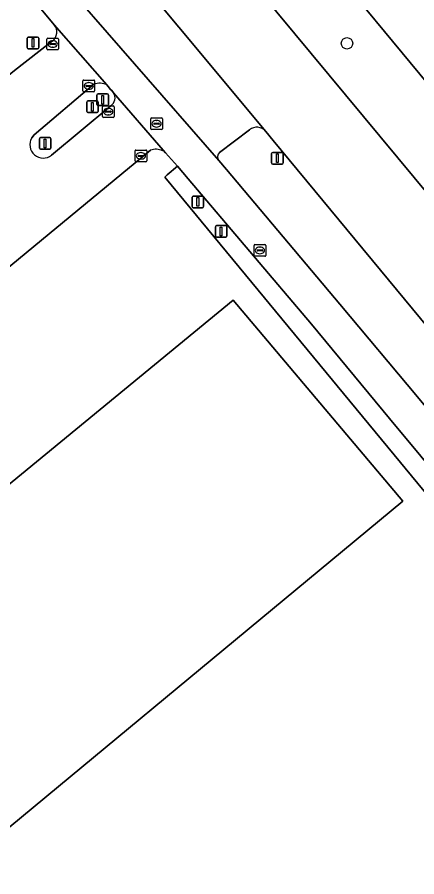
# Model space of a CAD drawing. Extents: x 156141 to 158132, y 385651 to 388333.
# Drawn here: x 157292.5 to 157326.8, y 386775.7 to 386849.5 of the extents above; entities that cross this region are included whole.
import ezdxf

# ---------------------------------------------------------------- set-up
doc = ezdxf.new("R2010")
doc.units = 0
for name, color, linetype in [('IMGEO_Berm_groen', 7, 'Continuous'), ('IMGEO_Boom', 7, 'Continuous'), ('IMGEO_Erf', 7, 'Continuous'), ('IMGEO_Fietspad_gesloten', 7, 'Continuous'), ('IMGEO_Groenvoorziening', 7, 'Continuous'), ('IMGEO_Hek', 7, 'Continuous'), ('IMGEO_Kolk', 7, 'Continuous'), ('IMGEO_Lichtmast', 7, 'Continuous'), ('IMGEO_Rijbaan_lokaal_gesloten', 7, 'Continuous'), ('IMGEO_Rijbaan_lokaal_open', 7, 'Continuous'), ('IMGEO_Rioolput', 7, 'Continuous'), ('IMGEO_Verkeersbordpaal', 7, 'Continuous'), ('IMGEO_Verkeerseiland_groen', 7, 'Continuous')]:
    doc.layers.add(name, color=color, linetype=linetype)

msp = doc.modelspace()

# ---------------------------------------------------------------- linework, layer by layer
at = {"layer": 'IMGEO_Berm_groen'}
for points in [[(157345.88, 386821.789), (157300.587, 386876.543), (157284.844, 386895.533)], [(157286.267, 386884.319), (157287.34, 386883.018), (157304.542, 386862.255), (157341.232, 386817.969), (157348.747, 386808.898), (157378.744, 386772.618), (157394.653, 386753.392), (157395.779, 386754.253), (157400.86, 386748.132), (157399.758, 386747.223), (157404.36, 386741.661), (157404.507, 386741.787), (157405.115, 386741.072)], [(157312.406, 386839.798), (157309.842, 386837.86)], [(157335.575, 386813.321), (157314.448, 386838.877), (157313.812, 386839.665)], [(157309.797, 386837.156), (157310.45, 386836.403), (157320.167, 386824.849), (157326.824, 386816.905), (157332.141, 386810.499), (157347.614, 386791.858), (157382.099, 386750), (157388.041, 386742.788), (157391.476, 386745.701), (157387.922, 386750), (157335.575, 386813.321)], [(157378.223, 386750), (157345.284, 386789.91), (157329.795, 386808.571), (157324.427, 386815.039), (157317.744, 386823.128), (157307.173, 386835.584), (157306.254, 386836.693), (157305.371, 386835.926), (157305.149, 386835.748), (157328.468, 386807.48), (157367.449, 386760.214), (157366.554, 386759.475), (157442.779, 386668.903), (157442.138, 386652.478), (157442.134, 386652.366), (157442.563, 386652.731), (157444.717, 386654.548), (157444.073, 386655.269), (157444.342, 386666.47), (157445.328, 386667.193), (157450.88, 386660.201), (157450.547, 386659.488), (157451.568, 386660.366)]]:
    msp.add_lwpolyline(points, dxfattribs=at)
for centre, radius, start, end in [((157313.04, 386839.002), 1.018, 40.66816, 128.52426), ((157310.194, 386837.484), 0.515, 133.10359, 219.58161)]:
    msp.add_arc(centre, radius, start, end, dxfattribs=at)
at = {"layer": 'IMGEO_Boom'}
msp.add_circle((157320.772, 386847.218), 0.489, dxfattribs=at)
at = {"layer": 'IMGEO_Erf'}
for points in [[(157471.255, 387105.248), (157329.827, 386988.111), (157257.772, 386928.303), (157274.585, 386907.978), (157277.321, 386904.607), (157284.844, 386895.533), (157300.587, 386876.543), (157345.88, 386821.789), (157383.128, 386776.761), (157405.264, 386750), (157412.601, 386741.13), (157412.852, 386741.41), (157420.467, 386732.254)], [(157303.944, 386838.043), (157260.804, 386802.441), (157247.357, 386791.106), (157230.441, 386776.945)], [(157366.554, 386759.475), (157367.449, 386760.214), (157328.468, 386807.48), (157305.149, 386835.748), (157305.371, 386835.926), (157306.254, 386836.693), (157305.207, 386837.839), (157305.026, 386838.048), (157304.958, 386837.986)], [(157114.023, 386663.979), (157259.773, 386784.618), (157260.929, 386783.305), (157281.807, 386800.414), (157281.443, 386800.885), (157311.021, 386825.181), (157325.553, 386807.937), (157281.685, 386771.578), (157270.722, 386784.625), (157193.85, 386721.615)]]:
    msp.add_lwpolyline(points, dxfattribs=at)
msp.add_arc((157304.39, 386836.932), 1.197, 61.68101, 111.88423, dxfattribs=at)
at = {"layer": 'IMGEO_Fietspad_gesloten'}
for points in [[(157164.67, 387007.384), (157170.76, 387000), (157242.501, 386913.018), (157260.151, 386891.618), (157276.215, 386872.22), (157291.723, 386853.572), (157295.688, 386848.805), (157300.185, 386843.649), (157300.296, 386843.522), (157300.516, 386843.268), (157300.606, 386843.163), (157300.771, 386842.972), (157305.026, 386838.048), (157305.207, 386837.839), (157306.254, 386836.693), (157307.173, 386835.584), (157317.744, 386823.128), (157324.427, 386815.039), (157329.795, 386808.571), (157345.284, 386789.91), (157378.223, 386750), (157413.308, 386707.49), (157450.572, 386662.298)], [(157427.18, 386695.379), (157410.042, 386716.143), (157407.56, 386719.122), (157406.885, 386719.889), (157404.446, 386722.874), (157389.02, 386741.599), (157388.041, 386742.788), (157382.099, 386750), (157347.614, 386791.858), (157332.141, 386810.499), (157326.824, 386816.905), (157320.167, 386824.849), (157310.45, 386836.403), (157309.797, 386837.156), (157295.329, 386853.774), (157294.671, 386854.555), (157291.271, 386858.658), (157287.92, 386862.757), (157271.628, 386882.378), (157267.939, 386886.841), (157265.439, 386889.847), (157261.8, 386894.257), (157261.703, 386894.374), (157255.954, 386901.352)]]:
    msp.add_lwpolyline(points, dxfattribs=at)
at = {"layer": 'IMGEO_Groenvoorziening'}
for points in [[(157295.688, 386848.805), (157291.723, 386853.572), (157288.716, 386853.161), (157284.192, 386849.459)], [(157291.654, 386844.365), (157292.281, 386844.89), (157295.52, 386847.42)]]:
    msp.add_lwpolyline(points, dxfattribs=at)
msp.add_arc((157294.945, 386848.192), 0.963, 306.66547, 39.5022, dxfattribs=at)
at = {"layer": 'IMGEO_Hek'}
for points in [[(157300.587, 386876.543), (157345.88, 386821.789)], [(157305.149, 386835.748), (157328.468, 386807.48)]]:
    msp.add_lwpolyline(points, dxfattribs=at)
at = {"layer": 'IMGEO_Kolk'}
for p, q in [((157295.049, 386846.733), (157295.049, 386847.585)), ((157295.124, 386847.659), (157295.976, 386847.659)), ((157295.537, 386847.439), (157295.562, 386847.439)), ((157296.05, 386847.585), (157296.05, 386846.733)), ((157295.976, 386846.659), (157295.124, 386846.659)), ((157295.308, 386847.153), (157295.308, 386847.165)), ((157295.746, 386847.116), (157295.348, 386847.116)), ((157295.351, 386847.202), (157295.749, 386847.202)), ((157295.56, 386846.879), (157295.535, 386846.879)), ((157295.792, 386847.165), (157295.792, 386847.153)), ((157298.141, 386843.142), (157298.141, 386843.994)), ((157298.216, 386844.068), (157299.068, 386844.068)), ((157298.4, 386843.562), (157298.4, 386843.574)), ((157298.443, 386843.611), (157298.841, 386843.611)), ((157298.629, 386843.848), (157298.654, 386843.848)), ((157298.884, 386843.574), (157298.884, 386843.562)), ((157299.142, 386843.994), (157299.142, 386843.142)), ((157299.068, 386843.068), (157298.216, 386843.068)), ((157298.838, 386843.525), (157298.44, 386843.525)), ((157298.652, 386843.288), (157298.627, 386843.288)), ((157299.815, 386840.931), (157299.815, 386841.783)), ((157299.89, 386841.857), (157300.742, 386841.857)), ((157300.074, 386841.351), (157300.074, 386841.363)), ((157300.512, 386841.314), (157300.114, 386841.314)), ((157300.117, 386841.4), (157300.515, 386841.4)), ((157300.303, 386841.637), (157300.328, 386841.637)), ((157300.558, 386841.363), (157300.558, 386841.351)), ((157300.816, 386841.783), (157300.816, 386840.931)), ((157300.742, 386840.857), (157299.89, 386840.857)), ((157300.326, 386841.077), (157300.301, 386841.077)), ((157302.605, 386837.141), (157302.605, 386837.993)), ((157302.68, 386838.067), (157303.532, 386838.067)), ((157303.093, 386837.847), (157303.118, 386837.847)), ((157303.606, 386837.993), (157303.606, 386837.141)), ((157303.532, 386837.067), (157302.68, 386837.067)), ((157302.864, 386837.561), (157302.864, 386837.573)), ((157303.302, 386837.524), (157302.904, 386837.524)), ((157302.907, 386837.61), (157303.305, 386837.61)), ((157303.116, 386837.287), (157303.091, 386837.287)), ((157303.348, 386837.573), (157303.348, 386837.561))]:
    msp.add_line(p, q, dxfattribs=at)
for points in [[(157295.049, 386846.733), (157295.049, 386847.585)], [(157295.124, 386847.659), (157295.976, 386847.659)], [(157296.05, 386847.585), (157296.05, 386846.733)], [(157295.976, 386846.659), (157295.124, 386846.659)], [(157298.141, 386843.142), (157298.141, 386843.994)], [(157298.216, 386844.068), (157299.068, 386844.068)], [(157299.142, 386843.994), (157299.142, 386843.142)], [(157299.068, 386843.068), (157298.216, 386843.068)], [(157299.815, 386840.931), (157299.815, 386841.783)], [(157299.89, 386841.857), (157300.742, 386841.857)], [(157300.816, 386841.783), (157300.816, 386840.931)], [(157300.742, 386840.857), (157299.89, 386840.857)], [(157302.605, 386837.141), (157302.605, 386837.993)], [(157302.68, 386838.067), (157303.532, 386838.067)], [(157303.606, 386837.993), (157303.606, 386837.141)], [(157303.532, 386837.067), (157302.68, 386837.067)]]:
    msp.add_lwpolyline(points, dxfattribs=at)
for centre, radius, start, end in [((157295.126, 386847.583), 0.0765, 91.55205, 178.44795), ((157295.126, 386847.583), 0.0765, 91.55205, 178.44795), ((157295.974, 386847.583), 0.0765, 1.55205, 88.44795), ((157295.974, 386847.583), 0.0765, 1.55205, 88.44795), ((157295.126, 386846.735), 0.0765, 181.55205, 268.44795), ((157295.126, 386846.735), 0.0765, 181.55205, 268.44795), ((157295.348, 386847.162), 0.0403, 85.87752, 175.75265), ((157295.345, 386847.152), 0.0366, 178.93798, 274.71019), ((157295.749, 386847.159), 0.043, 264.86636, 352.45326), ((157295.753, 386847.164), 0.0386, 1.73085, 96.63898), ((157295.974, 386846.735), 0.0765, 271.55205, 358.44795), ((157295.974, 386846.735), 0.0765, 271.55205, 358.44795), ((157298.218, 386843.992), 0.0765, 91.55205, 178.44795), ((157298.218, 386843.992), 0.0765, 91.55205, 178.44795), ((157298.44, 386843.571), 0.0403, 85.87752, 175.75265), ((157298.437, 386843.561), 0.0366, 178.93798, 274.71019), ((157298.841, 386843.568), 0.043, 264.86636, 352.45326), ((157298.845, 386843.573), 0.0386, 1.73085, 96.63898), ((157299.066, 386843.992), 0.0765, 1.55205, 88.44795), ((157299.066, 386843.992), 0.0765, 1.55205, 88.44795), ((157298.218, 386843.144), 0.0765, 181.55205, 268.44795), ((157298.218, 386843.144), 0.0765, 181.55205, 268.44795), ((157299.066, 386843.144), 0.0765, 271.55205, 358.44795), ((157299.066, 386843.144), 0.0765, 271.55205, 358.44795), ((157299.892, 386841.781), 0.0765, 91.55205, 178.44795), ((157299.892, 386841.781), 0.0765, 91.55205, 178.44795), ((157300.114, 386841.36), 0.0403, 85.87752, 175.75265), ((157300.111, 386841.35), 0.0366, 178.93798, 274.71019), ((157300.515, 386841.357), 0.043, 264.86636, 352.45326), ((157300.519, 386841.362), 0.0386, 1.73085, 96.63898), ((157300.74, 386841.781), 0.0765, 1.55205, 88.44795), ((157300.74, 386841.781), 0.0765, 1.55205, 88.44795), ((157299.892, 386840.933), 0.0765, 181.55205, 268.44795), ((157299.892, 386840.933), 0.0765, 181.55205, 268.44795), ((157300.74, 386840.933), 0.0765, 271.55205, 358.44795), ((157300.74, 386840.933), 0.0765, 271.55205, 358.44795), ((157302.682, 386837.991), 0.0765, 91.55205, 178.44795), ((157302.682, 386837.991), 0.0765, 91.55205, 178.44795), ((157303.53, 386837.991), 0.0765, 1.55205, 88.44795), ((157303.53, 386837.991), 0.0765, 1.55205, 88.44795), ((157302.682, 386837.143), 0.0765, 181.55205, 268.44795), ((157302.682, 386837.143), 0.0765, 181.55205, 268.44795), ((157302.904, 386837.57), 0.0403, 85.87752, 175.75265), ((157302.901, 386837.56), 0.0366, 178.93798, 274.71019), ((157303.305, 386837.567), 0.043, 264.86636, 352.45326), ((157303.309, 386837.572), 0.0386, 1.73085, 96.63898), ((157303.53, 386837.143), 0.0765, 271.55205, 358.44795), ((157303.53, 386837.143), 0.0765, 271.55205, 358.44795)]:
    msp.add_arc(centre, radius, start, end, dxfattribs=at)
for centre, major_axis, ratio, start_param, end_param in [((157295.536, 386847.159), (-0.387, 0.002), 0.722429, 4.712389, 7.853982), ((157295.561, 386847.159), (-0.39, 0.002), 0.717154, 1.570796, 4.712389), ((157298.628, 386843.568), (-0.387, 0.002), 0.722429, 4.712389, 7.853982), ((157298.653, 386843.568), (-0.39, 0.002), 0.717154, 1.570796, 4.712389), ((157300.302, 386841.357), (-0.387, 0.002), 0.722429, 4.712389, 7.853982), ((157300.327, 386841.357), (-0.39, 0.002), 0.717154, 1.570796, 4.712389), ((157303.092, 386837.567), (-0.387, 0.002), 0.722429, 4.712389, 7.853982), ((157303.117, 386837.567), (-0.39, 0.002), 0.717154, 1.570796, 4.712389)]:
    msp.add_ellipse(centre, major_axis=major_axis, ratio=ratio, start_param=start_param, end_param=end_param, dxfattribs=at)
at = {"layer": 'IMGEO_Lichtmast'}
for p, q in [((157298.462, 386841.372), (157298.462, 386842.172)), ((157298.462, 386842.172), (157298.462, 386841.372)), ((157298.562, 386842.272), (157299.352, 386842.272)), ((157299.352, 386842.272), (157298.562, 386842.272)), ((157299.452, 386842.172), (157299.452, 386841.372)), ((157299.452, 386841.372), (157299.452, 386842.172)), ((157299.352, 386841.272), (157298.562, 386841.272)), ((157298.562, 386841.272), (157299.352, 386841.272)), ((157314.312, 386836.959), (157314.312, 386837.759)), ((157314.312, 386837.759), (157314.312, 386836.959)), ((157314.412, 386837.859), (157315.202, 386837.859)), ((157315.202, 386837.859), (157314.412, 386837.859)), ((157315.302, 386837.759), (157315.302, 386836.959)), ((157315.302, 386836.959), (157315.302, 386837.759)), ((157315.202, 386836.859), (157314.412, 386836.859)), ((157314.412, 386836.859), (157315.202, 386836.859)), ((157309.489, 386830.681), (157309.489, 386831.481)), ((157309.489, 386831.481), (157309.489, 386830.681)), ((157309.589, 386831.581), (157310.379, 386831.581)), ((157310.379, 386831.581), (157309.589, 386831.581)), ((157310.479, 386831.481), (157310.479, 386830.681)), ((157310.479, 386830.681), (157310.479, 386831.481)), ((157310.379, 386830.581), (157309.589, 386830.581)), ((157309.589, 386830.581), (157310.379, 386830.581))]:
    msp.add_line(p, q, dxfattribs=at)
for points in [[(157298.882, 386842.147), (157299.032, 386842.147), (157299.032, 386841.397), (157298.882, 386841.397), (157298.882, 386842.147)], [(157314.732, 386837.734), (157314.882, 386837.734), (157314.882, 386836.984), (157314.732, 386836.984), (157314.732, 386837.734)], [(157309.909, 386831.456), (157310.059, 386831.456), (157310.059, 386830.706), (157309.909, 386830.706), (157309.909, 386831.456)]]:
    msp.add_lwpolyline(points, dxfattribs=at)
for centre, start, end in [((157298.562, 386842.172), 90, 180), ((157298.562, 386842.172), 90, 180), ((157299.352, 386842.172), 0, 90), ((157299.352, 386842.172), 360, 90), ((157298.562, 386841.372), 180, 270), ((157298.562, 386841.372), 180, 270), ((157299.352, 386841.372), 270, 0), ((157299.352, 386841.372), 270, 0), ((157314.412, 386837.759), 90, 180), ((157314.412, 386837.759), 90, 180), ((157315.202, 386837.759), 0, 90), ((157315.202, 386837.759), 360, 90), ((157314.412, 386836.959), 180, 270), ((157314.412, 386836.959), 180, 270), ((157315.202, 386836.959), 270, 0), ((157315.202, 386836.959), 270, 0), ((157309.589, 386831.481), 90, 180), ((157309.589, 386831.481), 90, 180), ((157310.379, 386831.481), 0, 90), ((157310.379, 386831.481), 360, 90), ((157309.589, 386830.681), 180, 270), ((157309.589, 386830.681), 180, 270), ((157310.379, 386830.681), 270, 0), ((157310.379, 386830.681), 270, 0)]:
    msp.add_arc(centre, 0.1, start, end, dxfattribs=at)
at = {"layer": 'IMGEO_Rijbaan_lokaal_gesloten'}
msp.add_lwpolyline([(157426.465, 386715.016), (157411.846, 386732.615), (157404.36, 386741.661), (157399.758, 386747.223), (157397.46, 386750), (157394.653, 386753.392), (157378.744, 386772.618), (157348.747, 386808.898), (157341.232, 386817.969), (157304.542, 386862.255), (157298.899, 386857.58), (157313.812, 386839.665), (157314.448, 386838.877), (157335.575, 386813.321), (157387.922, 386750), (157391.476, 386745.701), (157392.449, 386744.524), (157409.092, 386724.392), (157410.06, 386723.219), (157411.359, 386721.687), (157412.339, 386720.535), (157417.313, 386714.46), (157422.419, 386708.292)], dxfattribs=at)
at = {"layer": 'IMGEO_Rijbaan_lokaal_open'}
for points in [[(157313.812, 386839.665), (157298.899, 386857.58)], [(157295.329, 386853.774), (157309.797, 386837.156)], [(157300.185, 386843.649), (157295.688, 386848.805)], [(157295.52, 386847.42), (157292.281, 386844.89), (157291.654, 386844.365), (157282.228, 386836.48), (157264.413, 386821.748), (157248.353, 386808.358), (157237.118, 386799.093)], [(157293.747, 386839.11), (157293.975, 386839.367), (157299.086, 386843.706)], [(157304.958, 386837.986), (157305.026, 386838.048), (157300.771, 386842.972)], [(157300.528, 386841.865), (157295.46, 386837.625)], [(157309.842, 386837.86), (157312.406, 386839.798)], [(157230.441, 386776.945), (157247.357, 386791.106), (157260.804, 386802.441), (157303.944, 386838.043)], [(157193.85, 386721.615), (157270.722, 386784.625), (157281.685, 386771.578), (157325.553, 386807.937), (157311.021, 386825.181), (157281.443, 386800.885), (157281.807, 386800.414), (157260.929, 386783.305), (157259.773, 386784.618), (157114.023, 386663.979)]]:
    msp.add_lwpolyline(points, dxfattribs=at)
for centre, radius, start, end in [((157294.945, 386848.192), 0.963, 306.66547, 39.5022), ((157299.569, 386842.401), 1.392, 63.74126, 110.32073), ((157300.081, 386842.543), 0.812, 303.38592, 31.85256), ((157313.04, 386839.002), 1.018, 40.66816, 128.52426), ((157294.746, 386838.532), 1.154, 149.93206, 308.22389), ((157304.39, 386836.932), 1.197, 61.68101, 111.88423), ((157310.194, 386837.484), 0.515, 133.10359, 219.58161)]:
    msp.add_arc(centre, radius, start, end, dxfattribs=at)
at = {"layer": 'IMGEO_Rioolput'}
for p, q in [((157303.949, 386839.893), (157303.949, 386840.745)), ((157304.024, 386840.819), (157304.876, 386840.819)), ((157304.437, 386840.599), (157304.462, 386840.599)), ((157304.95, 386840.745), (157304.95, 386839.893)), ((157304.208, 386840.313), (157304.208, 386840.325)), ((157304.646, 386840.276), (157304.248, 386840.276)), ((157304.251, 386840.362), (157304.649, 386840.362)), ((157304.46, 386840.039), (157304.435, 386840.039)), ((157304.692, 386840.325), (157304.692, 386840.313)), ((157304.876, 386839.819), (157304.024, 386839.819)), ((157312.804, 386829.027), (157312.804, 386829.879)), ((157312.879, 386829.953), (157313.731, 386829.953)), ((157313.292, 386829.733), (157313.317, 386829.733)), ((157313.805, 386829.879), (157313.805, 386829.027)), ((157313.731, 386828.953), (157312.879, 386828.953)), ((157313.063, 386829.447), (157313.063, 386829.459)), ((157313.501, 386829.41), (157313.103, 386829.41)), ((157313.106, 386829.496), (157313.504, 386829.496)), ((157313.315, 386829.173), (157313.29, 386829.173)), ((157313.547, 386829.459), (157313.547, 386829.447))]:
    msp.add_line(p, q, dxfattribs=at)
for points in [[(157303.949, 386839.893), (157303.949, 386840.745)], [(157304.024, 386840.819), (157304.876, 386840.819)], [(157304.95, 386840.745), (157304.95, 386839.893)], [(157304.876, 386839.819), (157304.024, 386839.819)], [(157312.804, 386829.027), (157312.804, 386829.879)], [(157312.879, 386829.953), (157313.731, 386829.953)], [(157313.805, 386829.879), (157313.805, 386829.027)], [(157313.731, 386828.953), (157312.879, 386828.953)]]:
    msp.add_lwpolyline(points, dxfattribs=at)
for centre, radius, start, end in [((157304.026, 386840.743), 0.0765, 91.55205, 178.44795), ((157304.026, 386840.743), 0.0765, 91.55205, 178.44795), ((157304.874, 386840.743), 0.0765, 1.55205, 88.44795), ((157304.874, 386840.743), 0.0765, 1.55205, 88.44795), ((157304.026, 386839.895), 0.0765, 181.55205, 268.44795), ((157304.026, 386839.895), 0.0765, 181.55205, 268.44795), ((157304.248, 386840.322), 0.0403, 85.87752, 175.75265), ((157304.245, 386840.312), 0.0366, 178.93798, 274.71019), ((157304.649, 386840.319), 0.043, 264.86636, 352.45326), ((157304.653, 386840.324), 0.0386, 1.73085, 96.63898), ((157304.874, 386839.895), 0.0765, 271.55205, 358.44795), ((157304.874, 386839.895), 0.0765, 271.55205, 358.44795), ((157312.881, 386829.877), 0.0765, 91.55205, 178.44795), ((157312.881, 386829.877), 0.0765, 91.55205, 178.44795), ((157313.729, 386829.877), 0.0765, 1.55205, 88.44795), ((157313.729, 386829.877), 0.0765, 1.55205, 88.44795), ((157312.881, 386829.029), 0.0765, 181.55205, 268.44795), ((157312.881, 386829.029), 0.0765, 181.55205, 268.44795), ((157313.103, 386829.456), 0.0403, 85.87752, 175.75265), ((157313.1, 386829.446), 0.0366, 178.93798, 274.71019), ((157313.504, 386829.453), 0.043, 264.86636, 352.45326), ((157313.508, 386829.458), 0.0386, 1.73085, 96.63898), ((157313.729, 386829.029), 0.0765, 271.55205, 358.44795), ((157313.729, 386829.029), 0.0765, 271.55205, 358.44795)]:
    msp.add_arc(centre, radius, start, end, dxfattribs=at)
for centre, major_axis, ratio, start_param, end_param in [((157304.436, 386840.319), (-0.387, 0.002), 0.722429, 4.712389, 7.853982), ((157304.461, 386840.319), (-0.39, 0.002), 0.717154, 1.570796, 4.712389), ((157313.291, 386829.453), (-0.387, 0.002), 0.722429, 4.712389, 7.853982), ((157313.316, 386829.453), (-0.39, 0.002), 0.717154, 1.570796, 4.712389)]:
    msp.add_ellipse(centre, major_axis=major_axis, ratio=ratio, start_param=start_param, end_param=end_param, dxfattribs=at)
at = {"layer": 'IMGEO_Verkeersbordpaal'}
for p, q in [((157293.361, 386846.849), (157293.361, 386847.649)), ((157293.361, 386847.649), (157293.361, 386846.849)), ((157293.461, 386847.749), (157294.251, 386847.749)), ((157294.251, 386847.749), (157293.461, 386847.749)), ((157294.351, 386847.649), (157294.351, 386846.849)), ((157294.351, 386846.849), (157294.351, 386847.649)), ((157294.251, 386846.749), (157293.461, 386846.749)), ((157293.461, 386846.749), (157294.251, 386846.749)), ((157299.433, 386842.878), (157300.223, 386842.878)), ((157300.223, 386842.878), (157299.433, 386842.878)), ((157299.333, 386841.978), (157299.333, 386842.778)), ((157299.333, 386842.778), (157299.333, 386841.978)), ((157300.323, 386842.778), (157300.323, 386841.978)), ((157300.323, 386841.978), (157300.323, 386842.778)), ((157300.223, 386841.878), (157299.433, 386841.878)), ((157299.433, 386841.878), (157300.223, 386841.878)), ((157294.505, 386839.13), (157295.295, 386839.13)), ((157295.295, 386839.13), (157294.505, 386839.13)), ((157294.405, 386838.23), (157294.405, 386839.03)), ((157294.405, 386839.03), (157294.405, 386838.23)), ((157295.395, 386839.03), (157295.395, 386838.23)), ((157295.395, 386838.23), (157295.395, 386839.03)), ((157295.295, 386838.13), (157294.505, 386838.13)), ((157294.505, 386838.13), (157295.295, 386838.13)), ((157307.491, 386833.214), (157307.491, 386834.014)), ((157307.491, 386834.014), (157307.491, 386833.214)), ((157307.591, 386834.114), (157308.381, 386834.114)), ((157308.381, 386834.114), (157307.591, 386834.114)), ((157308.481, 386834.014), (157308.481, 386833.214)), ((157308.481, 386833.214), (157308.481, 386834.014)), ((157308.381, 386833.114), (157307.591, 386833.114)), ((157307.591, 386833.114), (157308.381, 386833.114))]:
    msp.add_line(p, q, dxfattribs=at)
for points in [[(157293.781, 386847.624), (157293.931, 386847.624), (157293.931, 386846.874), (157293.781, 386846.874), (157293.781, 386847.624)], [(157299.753, 386842.753), (157299.903, 386842.753), (157299.903, 386842.003), (157299.753, 386842.003), (157299.753, 386842.753)], [(157294.825, 386839.005), (157294.975, 386839.005), (157294.975, 386838.255), (157294.825, 386838.255), (157294.825, 386839.005)], [(157307.911, 386833.989), (157308.061, 386833.989), (157308.061, 386833.239), (157307.911, 386833.239), (157307.911, 386833.989)]]:
    msp.add_lwpolyline(points, dxfattribs=at)
for centre, start, end in [((157293.461, 386847.649), 90, 180), ((157293.461, 386847.649), 90, 180), ((157294.251, 386847.649), 0, 90), ((157294.251, 386847.649), 360, 90), ((157293.461, 386846.849), 180, 270), ((157293.461, 386846.849), 180, 270), ((157294.251, 386846.849), 270, 0), ((157294.251, 386846.849), 270, 0), ((157299.433, 386842.778), 90, 180), ((157299.433, 386842.778), 90, 180), ((157300.223, 386842.778), 0, 90), ((157300.223, 386842.778), 360, 90), ((157299.433, 386841.978), 180, 270), ((157299.433, 386841.978), 180, 270), ((157300.223, 386841.978), 270, 0), ((157300.223, 386841.978), 270, 0), ((157294.505, 386839.03), 90, 180), ((157294.505, 386839.03), 90, 180), ((157295.295, 386839.03), 0, 90), ((157295.295, 386839.03), 360, 90), ((157294.505, 386838.23), 180, 270), ((157294.505, 386838.23), 180, 270), ((157295.295, 386838.23), 270, 0), ((157295.295, 386838.23), 270, 0), ((157307.591, 386834.014), 90, 180), ((157307.591, 386834.014), 90, 180), ((157308.381, 386834.014), 0, 90), ((157308.381, 386834.014), 360, 90), ((157307.591, 386833.214), 180, 270), ((157307.591, 386833.214), 180, 270), ((157308.381, 386833.214), 270, 0), ((157308.381, 386833.214), 270, 0)]:
    msp.add_arc(centre, 0.1, start, end, dxfattribs=at)
at = {"layer": 'IMGEO_Verkeerseiland_groen'}
for points in [[(157299.086, 386843.706), (157293.975, 386839.367), (157293.747, 386839.11)], [(157300.771, 386842.972), (157300.606, 386843.163), (157300.516, 386843.268), (157300.296, 386843.522), (157300.185, 386843.649)], [(157295.46, 386837.625), (157300.528, 386841.865)]]:
    msp.add_lwpolyline(points, dxfattribs=at)
for centre, radius, start, end in [((157299.569, 386842.401), 1.392, 63.74126, 110.32073), ((157300.081, 386842.543), 0.812, 303.38592, 31.85256), ((157294.746, 386838.532), 1.154, 149.93206, 308.22389)]:
    msp.add_arc(centre, radius, start, end, dxfattribs=at)

doc.saveas('drawing.dxf')
